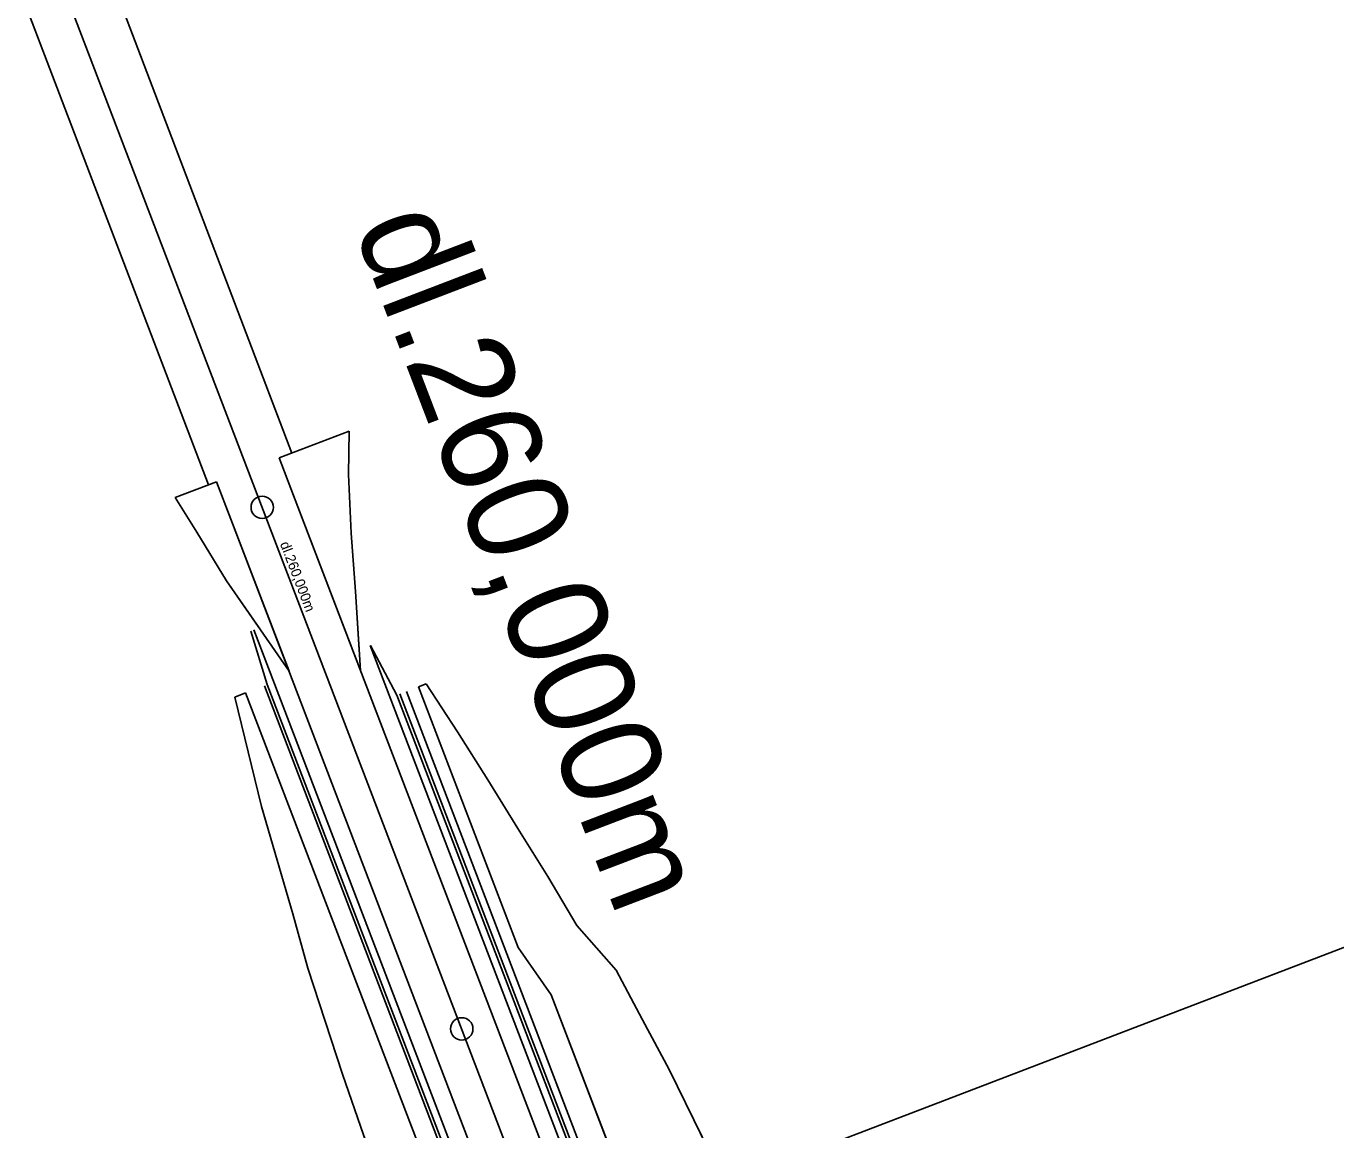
# Model space of a CAD drawing. Extents: x -678487 to -674601, y -1104811 to -1093295.
# Drawn here: x -676866.3 to -676631.7, y -1098322.4 to -1098124.8 of the extents above; entities that cross this region are included whole.
import ezdxf

# ---------------------------------------------------------------- set-up
doc = ezdxf.new("R2010")
doc.units = 0
for name, color, linetype in [('00_MiNGO', 7, 'Continuous'), ('SOxxxxxx_Koleje_hlavní_body_Popis10', 7, 'Continuous'), ('SOxxxxxx_Koleje_param další_Popis', 7, 'Continuous'), ('SOxxxxxx_Koleje_param další_Popis10', 7, 'Continuous'), ('SOxxxxxx_Osa_bod_P', 7, 'Continuous'), ('SOxxxxxx_Staničení_Popis', 7, 'Continuous'), ('SOxxxxxx_ŽSp_hrana', 7, 'Continuous'), ('SOxxxxxx_ŽSp_násyp_hrana', 7, 'Continuous'), ('SOxxxxxx_ŽSp_násyp_plocha', 7, 'Continuous'), ('SOxxxxxx_ŽSp_odvodnění', 7, 'Continuous'), ('SOxxxxxx_ŽSp_zářez_hrana', 7, 'Continuous'), ('SOxxxxxx_ŽSp_zářez_plocha', 7, 'Continuous')]:
    doc.layers.add(name, color=color, linetype=linetype)

msp = doc.modelspace()

# ---------------------------------------------------------------- linework, layer by layer
at = {"layer": '00_MiNGO'}
for p, q in [((-676854.27, -1098107.8), (-676818.7, -1098201.26)), ((-676869.22, -1098113.49), (-676833.65, -1098206.95))]:
    msp.add_line(p, q, dxfattribs=at)
at = {"layer": 'SOxxxxxx_Koleje_hlavní_body_Popis10'}
msp.add_line((-676772.96, -1098344.36), (-676212.59, -1098129.94), dxfattribs=at)
at = {"layer": 'SOxxxxxx_Osa_bod_P'}
msp.add_line((-676865.88, -1098101.53), (-676772.96, -1098344.36), dxfattribs=at)
at = {"layer": 'SOxxxxxx_Staničení_Popis'}
for p, q in [((-676824.01, -1098210.97), (-676824.01, -1098210.97)), ((-676788.27, -1098304.36), (-676788.27, -1098304.36))]:
    msp.add_line(p, q, dxfattribs=at)
for centre in [(-676824.01, -1098210.97), (-676788.27, -1098304.36)]:
    msp.add_circle(centre, 2, dxfattribs=at)
at = {"layer": 'SOxxxxxx_ŽSp_hrana'}
for p, q in [((-676820.96, -1098202.12), (-676818.39, -1098208.83)), ((-676832.19, -1098206.39), (-676829.62, -1098213.11))]:
    msp.add_line(p, q, dxfattribs=at)
for points in [[(-676818.39, -1098208.83), (-676767.35, -1098342.22)], [(-676829.62, -1098213.11), (-676778.58, -1098346.5)]]:
    msp.add_lwpolyline(points, dxfattribs=at)
at = {"layer": 'SOxxxxxx_ŽSp_násyp_hrana'}
for p, q in [((-676808.41, -1098197.34), (-676808.56, -1098205.09)), ((-676808.56, -1098205.09), (-676808.07, -1098215.6)), ((-676839.62, -1098209.22), (-676835.74, -1098215.43)), ((-676835.74, -1098215.43), (-676830.39, -1098224.1)), ((-676808.07, -1098215.6), (-676807.29, -1098226.01)), ((-676830.39, -1098224.1), (-676824.55, -1098232.57)), ((-676807.29, -1098226.01), (-676806.63, -1098236.46))]:
    msp.add_line(p, q, dxfattribs=at)
at = {"layer": 'SOxxxxxx_ŽSp_násyp_plocha'}
for p, q in [((-676808.41, -1098197.34), (-676820.96, -1098202.12)), ((-676808.56, -1098205.09), (-676808.41, -1098197.34)), ((-676820.96, -1098202.12), (-676818.39, -1098208.83)), ((-676832.19, -1098206.39), (-676839.62, -1098209.22)), ((-676829.62, -1098213.11), (-676832.19, -1098206.39)), ((-676839.62, -1098209.22), (-676835.74, -1098215.43)), ((-676818.39, -1098208.83), (-676806.4, -1098240.16)), ((-676819.21, -1098240.31), (-676829.62, -1098213.11))]:
    msp.add_line(p, q, dxfattribs=at)
for points in [[(-676806.4, -1098240.16), (-676807.29, -1098226.01), (-676808.07, -1098215.6), (-676808.56, -1098205.09)], [(-676835.74, -1098215.43), (-676830.39, -1098224.1), (-676819.21, -1098240.31)]]:
    msp.add_lwpolyline(points, dxfattribs=at)
at = {"layer": 'SOxxxxxx_ŽSp_odvodnění'}
for p, q in [((-676826.06, -1098233.15), (-676823.11, -1098242.72)), ((-676804.6, -1098235.68), (-676799.89, -1098244.59)), ((-676823.62, -1098242.92), (-676783.3, -1098348.29)), ((-676823.11, -1098242.72), (-676782.79, -1098348.1)), ((-676799.89, -1098244.59), (-676763.14, -1098340.62)), ((-676799.37, -1098244.39), (-676762.63, -1098340.43))]:
    msp.add_line(p, q, dxfattribs=at)
at = {"layer": 'SOxxxxxx_ŽSp_zářez_hrana'}
for p, q in [((-676825.49, -1098232.93), (-676781.59, -1098347.64)), ((-676804.66, -1098235.7), (-676764.34, -1098341.08)), ((-676796.01, -1098243.11), (-676778.14, -1098289.81)), ((-676794.62, -1098242.59), (-676789.02, -1098251.15)), ((-676828.89, -1098244.93), (-676826.52, -1098254.72)), ((-676798.18, -1098243.94), (-676761.43, -1098339.97)), ((-676789.02, -1098251.15), (-676783.58, -1098259.78)), ((-676826.52, -1098254.72), (-676824.13, -1098264.51)), ((-676783.58, -1098259.78), (-676778.23, -1098268.45)), ((-676824.13, -1098264.51), (-676821.35, -1098274.16)), ((-676778.23, -1098268.45), (-676772.84, -1098277.09)), ((-676821.35, -1098274.16), (-676818.52, -1098283.78)), ((-676772.84, -1098277.09), (-676767.66, -1098285.82)), ((-676818.52, -1098283.78), (-676815.86, -1098293.46)), ((-676767.66, -1098285.82), (-676760.58, -1098293.83)), ((-676778.14, -1098289.81), (-676772.23, -1098298.26)), ((-676815.86, -1098293.46), (-676812.76, -1098302.99)), ((-676760.58, -1098293.83), (-676755.89, -1098302.74)), ((-676772.23, -1098298.26), (-676756.93, -1098338.26)), ((-676812.76, -1098302.99), (-676809.62, -1098312.49)), ((-676755.89, -1098302.74), (-676751.13, -1098311.63)), ((-676809.62, -1098312.49), (-676806.33, -1098321.94)), ((-676751.13, -1098311.63), (-676746.69, -1098320.64)), ((-676746.69, -1098320.64), (-676742.28, -1098329.66)), ((-676806.33, -1098321.94), (-676803.08, -1098331.4))]:
    msp.add_line(p, q, dxfattribs=at)
at = {"layer": 'SOxxxxxx_ŽSp_zářez_plocha'}
for p, q in [((-676796.01, -1098243.11), (-676794.62, -1098242.59)), ((-676828.89, -1098244.93), (-676826.99, -1098244.2))]:
    msp.add_line(p, q, dxfattribs=at)
for points in [[(-676756.93, -1098338.26), (-676772.23, -1098298.26), (-676778.14, -1098289.81), (-676796.01, -1098243.11)], [(-676794.62, -1098242.59), (-676789.02, -1098251.15), (-676783.58, -1098259.78), (-676778.23, -1098268.45), (-676772.84, -1098277.09), (-676767.66, -1098285.82), (-676760.58, -1098293.83), (-676755.89, -1098302.74), (-676751.13, -1098311.63), (-676746.69, -1098320.64), (-676742.28, -1098329.66)], [(-676803.08, -1098331.4), (-676806.33, -1098321.94), (-676809.62, -1098312.49), (-676812.76, -1098302.99), (-676815.86, -1098293.46), (-676818.52, -1098283.78), (-676821.35, -1098274.16), (-676824.13, -1098264.51), (-676826.52, -1098254.72), (-676828.89, -1098244.93)], [(-676826.99, -1098244.2), (-676786.67, -1098349.58)]]:
    msp.add_lwpolyline(points, dxfattribs=at)

# ---------------------------------------------------------------- texts
at = {"layer": 'SOxxxxxx_Koleje_param další_Popis'}
msp.add_text('dl.260,000m', height=1.8, rotation=290.9386, dxfattribs=at).set_placement((-676820.87, -1098217.49))
at = {"layer": 'SOxxxxxx_Koleje_param další_Popis10'}
msp.add_text('dl.260,000m', height=18, rotation=290.9386, dxfattribs=at).set_placement((-676807.68, -1098160.86))

doc.saveas('drawing.dxf')
